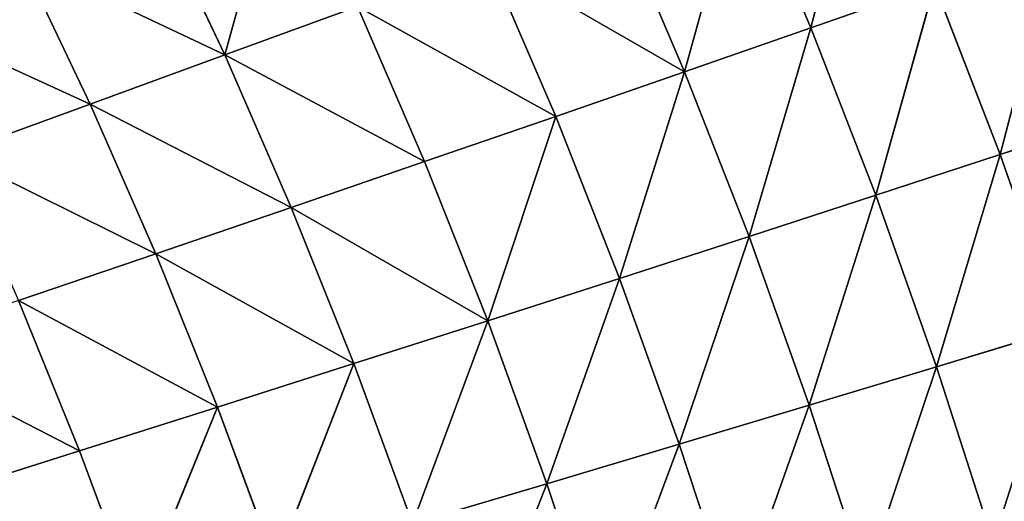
# Model space of a CAD drawing. Extents: x 0 to 500, y 0 to 390.
# Tile 845 of 1056: x 421 to 445, y 248 to 259. Entities that reach past the tile are written whole.
import ezdxf

# ---------------------------------------------------------------- set-up
doc = ezdxf.new("R2010")
doc.units = 0
doc.header["$LTSCALE"] = 25.4
doc.layers.get('0').update_dxf_attribs({"linetype": 'CONTINUOUS'})

# ---------------------------------------------------------------- blocks, each defined once
blk = doc.blocks.new('ATLANTA505_-_S_STL')
at = {"color": 0}
for p, q in [((444.799, 59.572, 133.803), (447.759, 61.961, 132.823)), ((444.799, 59.572, 133.803), (447.759, 61.961, 132.823)), ((446.15, 61.95, 128.601), (444.799, 59.572, 133.803)), ((446.15, 61.95, 128.601), (444.799, 59.572, 133.803)), ((440.181, 57.291, 130.705), (443.201, 59.557, 129.645)), ((440.181, 57.291, 130.705), (443.201, 59.557, 129.645)), ((440.181, 57.291, 130.705), (441.497, 59.551, 125.59)), ((440.181, 57.291, 130.705), (441.497, 59.551, 125.59)), ((441.767, 57.309, 134.797), (444.799, 59.572, 133.803)), ((441.767, 57.309, 134.797), (444.799, 59.572, 133.803)), ((443.201, 59.557, 129.645), (441.767, 57.309, 134.797)), ((443.201, 59.557, 129.645), (441.767, 57.309, 134.797)), ((443.201, 59.557, 129.645), (444.799, 59.572, 133.803)), ((443.201, 59.557, 129.645), (444.799, 59.572, 133.803)), ((443.249, 57.337, 138.99), (446.291, 59.597, 138.063)), ((443.249, 57.337, 138.99), (446.291, 59.597, 138.063)), ((444.799, 59.572, 133.803), (443.249, 57.337, 138.99)), ((444.799, 59.572, 133.803), (443.249, 57.337, 138.99)), ((444.799, 59.572, 133.803), (446.291, 59.597, 138.063)), ((444.799, 59.572, 133.803), (446.291, 59.597, 138.063)), ((437.095, 55.147, 131.78), (440.181, 57.291, 130.705)), ((437.095, 55.147, 131.78), (440.181, 57.291, 130.705)), ((437.095, 55.147, 131.78), (438.492, 57.282, 126.713)), ((437.095, 55.147, 131.78), (438.492, 57.282, 126.713)), ((440.181, 57.291, 130.705), (438.492, 57.282, 126.713)), ((440.181, 57.291, 130.705), (438.492, 57.282, 126.713)), ((438.668, 55.168, 135.806), (441.767, 57.309, 134.797)), ((438.668, 55.168, 135.806), (441.767, 57.309, 134.797)), ((440.181, 57.291, 130.705), (438.668, 55.168, 135.806)), ((440.181, 57.291, 130.705), (438.668, 55.168, 135.806)), ((440.139, 55.199, 139.93), (443.249, 57.337, 138.99)), ((440.139, 55.199, 139.93), (443.249, 57.337, 138.99)), ((441.767, 57.309, 134.797), (440.139, 55.199, 139.93)), ((441.767, 57.309, 134.797), (440.139, 55.199, 139.93)), ((440.181, 57.291, 130.705), (441.767, 57.309, 134.797)), ((440.181, 57.291, 130.705), (441.767, 57.309, 134.797)), ((441.509, 55.238, 144.153), (443.249, 57.337, 138.99)), ((441.509, 55.238, 144.153), (443.249, 57.337, 138.99)), ((441.767, 57.309, 134.797), (443.249, 57.337, 138.99)), ((441.767, 57.309, 134.797), (443.249, 57.337, 138.99)), ((444.628, 57.374, 143.283), (443.249, 57.337, 138.99)), ((444.628, 57.374, 143.283), (443.249, 57.337, 138.99)), ((433.947, 53.123, 132.87), (437.095, 55.147, 131.78)), ((433.947, 53.123, 132.87), (437.095, 55.147, 131.78)), ((437.095, 55.147, 131.78), (435.421, 55.135, 127.853)), ((437.095, 55.147, 131.78), (435.421, 55.135, 127.853)), ((435.506, 53.146, 136.828), (438.668, 55.168, 135.806)), ((435.506, 53.146, 136.828), (438.668, 55.168, 135.806)), ((437.095, 55.147, 131.78), (435.506, 53.146, 136.828)), ((437.095, 55.147, 131.78), (435.506, 53.146, 136.828)), ((436.966, 53.178, 140.882), (440.139, 55.199, 139.93)), ((436.966, 53.178, 140.882), (440.139, 55.199, 139.93)), ((438.668, 55.168, 135.806), (436.966, 53.178, 140.882)), ((438.668, 55.168, 135.806), (436.966, 53.178, 140.882)), ((437.095, 55.147, 131.78), (438.668, 55.168, 135.806)), ((437.095, 55.147, 131.78), (438.668, 55.168, 135.806)), ((438.327, 53.22, 145.033), (440.139, 55.199, 139.93)), ((438.327, 53.22, 145.033), (440.139, 55.199, 139.93)), ((438.668, 55.168, 135.806), (440.139, 55.199, 139.93)), ((438.668, 55.168, 135.806), (440.139, 55.199, 139.93)), ((441.509, 55.238, 144.153), (440.139, 55.199, 139.93)), ((441.509, 55.238, 144.153), (440.139, 55.199, 139.93)), ((432.287, 51.239, 137.863), (435.506, 53.146, 136.828)), ((432.287, 51.239, 137.863), (435.506, 53.146, 136.828)), ((433.734, 51.273, 141.847), (436.966, 53.178, 140.882)), ((433.734, 51.273, 141.847), (436.966, 53.178, 140.882)), ((435.506, 53.146, 136.828), (433.734, 51.273, 141.847)), ((435.506, 53.146, 136.828), (433.734, 51.273, 141.847)), ((433.947, 53.123, 132.87), (435.506, 53.146, 136.828)), ((433.947, 53.123, 132.87), (435.506, 53.146, 136.828)), ((435.084, 51.316, 145.925), (436.966, 53.178, 140.882)), ((435.084, 51.316, 145.925), (436.966, 53.178, 140.882)), ((435.506, 53.146, 136.828), (436.966, 53.178, 140.882)), ((435.506, 53.146, 136.828), (436.966, 53.178, 140.882)), ((438.327, 53.22, 145.033), (436.966, 53.178, 140.882)), ((438.327, 53.22, 145.033), (436.966, 53.178, 140.882)), ((430.743, 51.214, 133.974), (433.947, 53.123, 132.87)), ((430.743, 51.214, 133.974), (433.947, 53.123, 132.87)), ((433.947, 53.123, 132.87), (432.287, 51.239, 137.863)), ((433.947, 53.123, 132.87), (432.287, 51.239, 137.863)), ((433.947, 53.123, 132.87), (432.29, 53.109, 129.009)), ((433.947, 53.123, 132.87), (432.29, 53.109, 129.009)), ((427.487, 49.416, 135.092), (430.743, 51.214, 133.974)), ((427.487, 49.416, 135.092), (430.743, 51.214, 133.974)), ((429.014, 49.443, 138.911), (432.287, 51.239, 137.863)), ((429.014, 49.443, 138.911), (432.287, 51.239, 137.863)), ((430.743, 51.214, 133.974), (429.104, 51.198, 130.18)), ((430.743, 51.214, 133.974), (429.104, 51.198, 130.18)), ((430.447, 49.478, 142.823), (433.734, 51.273, 141.847)), ((430.447, 49.478, 142.823), (433.734, 51.273, 141.847)), ((432.287, 51.239, 137.863), (430.447, 49.478, 142.823)), ((432.287, 51.239, 137.863), (430.447, 49.478, 142.823)), ((430.743, 51.214, 133.974), (432.287, 51.239, 137.863)), ((430.743, 51.214, 133.974), (432.287, 51.239, 137.863)), ((431.786, 49.522, 146.827), (433.734, 51.273, 141.847)), ((431.786, 49.522, 146.827), (433.734, 51.273, 141.847)), ((432.287, 51.239, 137.863), (433.734, 51.273, 141.847)), ((432.287, 51.239, 137.863), (433.734, 51.273, 141.847)), ((435.084, 51.316, 145.925), (433.734, 51.273, 141.847)), ((435.084, 51.316, 145.925), (433.734, 51.273, 141.847)), ((425.866, 49.399, 131.366), (429.104, 51.198, 130.18)), ((425.866, 49.399, 131.366), (429.104, 51.198, 130.18)), ((425.866, 49.399, 131.366), (426.975, 50.793, 127.361)), ((425.866, 49.399, 131.366), (426.975, 50.793, 127.361)), ((422.58, 47.707, 132.567), (425.866, 49.399, 131.366)), ((422.58, 47.707, 132.567), (425.866, 49.399, 131.366)), ((425.866, 49.399, 131.366), (424.152, 49.389, 127.733)), ((425.866, 49.399, 131.366), (424.152, 49.389, 127.733)), ((424.181, 47.726, 136.224), (427.487, 49.416, 135.092)), ((424.181, 47.726, 136.224), (427.487, 49.416, 135.092)), ((425.69, 47.753, 139.972), (429.014, 49.443, 138.911)), ((425.69, 47.753, 139.972), (429.014, 49.443, 138.911)), ((427.487, 49.416, 135.092), (425.866, 49.399, 131.366)), ((427.487, 49.416, 135.092), (425.866, 49.399, 131.366)), ((429.014, 49.443, 138.911), (427.108, 47.789, 143.811)), ((429.014, 49.443, 138.911), (427.108, 47.789, 143.811)), ((427.487, 49.416, 135.092), (429.014, 49.443, 138.911)), ((427.487, 49.416, 135.092), (429.014, 49.443, 138.911)), ((429.014, 49.443, 138.911), (430.447, 49.478, 142.823)), ((429.014, 49.443, 138.911), (430.447, 49.478, 142.823)), ((419.249, 46.117, 133.781), (422.58, 47.707, 132.567)), ((419.249, 46.117, 133.781), (422.58, 47.707, 132.567)), ((420.829, 46.137, 137.368), (424.181, 47.726, 136.224)), ((420.829, 46.137, 137.368), (424.181, 47.726, 136.224)), ((422.58, 47.707, 132.567), (420.889, 47.696, 129)), ((422.58, 47.707, 132.567), (420.889, 47.696, 129)), ((422.319, 46.164, 141.044), (425.69, 47.753, 139.972)), ((422.319, 46.164, 141.044), (425.69, 47.753, 139.972)), ((424.181, 47.726, 136.224), (422.58, 47.707, 132.567)), ((424.181, 47.726, 136.224), (422.58, 47.707, 132.567)), ((425.69, 47.753, 139.972), (423.721, 46.201, 144.809)), ((425.69, 47.753, 139.972), (423.721, 46.201, 144.809)), ((424.181, 47.726, 136.224), (425.69, 47.753, 139.972)), ((424.181, 47.726, 136.224), (425.69, 47.753, 139.972)), ((425.69, 47.753, 139.972), (427.108, 47.789, 143.811)), ((425.69, 47.753, 139.972), (427.108, 47.789, 143.811)), ((418.904, 44.673, 142.128), (422.319, 46.164, 141.044)), ((418.904, 44.673, 142.128), (422.319, 46.164, 141.044)), ((420.829, 46.137, 137.368), (422.319, 46.164, 141.044)), ((420.829, 46.137, 137.368), (422.319, 46.164, 141.044)), ((422.319, 46.164, 141.044), (423.721, 46.201, 144.809)), ((422.319, 46.164, 141.044), (423.721, 46.201, 144.809))]:
    blk.add_line(p, q, dxfattribs=at)
mesh = blk.add_polyface(dxfattribs=at)
corners = [(444.799, 59.572, 133.803), (446.15, 61.95, 128.601), (443.201, 59.557, 129.645)]
mesh.append_faces([[corners[k] for k in face] for face in [(0, 1, 2)]], dxfattribs={"color": 0})
mesh = blk.add_polyface(dxfattribs=at)
corners = [(444.799, 59.572, 133.803), (447.759, 61.961, 132.823), (446.15, 61.95, 128.601)]
mesh.append_faces([[corners[k] for k in face] for face in [(0, 1, 2)]], dxfattribs={"color": 0})
mesh = blk.add_polyface(dxfattribs=at)
corners = [(446.291, 59.597, 138.063), (447.759, 61.961, 132.823), (444.799, 59.572, 133.803)]
mesh.append_faces([[corners[k] for k in face] for face in [(0, 1, 2)]], dxfattribs={"color": 0})
mesh = blk.add_polyface(dxfattribs=at)
corners = [(444.628, 57.374, 143.283), (447.676, 59.63, 142.426), (446.291, 59.597, 138.063)]
mesh.append_faces([[corners[k] for k in face] for face in [(0, 1, 2)]], dxfattribs={"color": 0})
mesh = blk.add_polyface(dxfattribs=at)
corners = [(440.181, 57.291, 130.705), (441.497, 59.551, 125.59), (438.492, 57.282, 126.713)]
mesh.append_faces([[corners[k] for k in face] for face in [(0, 1, 2)]], dxfattribs={"color": 0})
mesh = blk.add_polyface(dxfattribs=at)
corners = [(440.181, 57.291, 130.705), (443.201, 59.557, 129.645), (441.497, 59.551, 125.59)]
mesh.append_faces([[corners[k] for k in face] for face in [(0, 1, 2)]], dxfattribs={"color": 0})
mesh = blk.add_polyface(dxfattribs=at)
corners = [(441.767, 57.309, 134.797), (443.201, 59.557, 129.645), (440.181, 57.291, 130.705)]
mesh.append_faces([[corners[k] for k in face] for face in [(0, 1, 2)]], dxfattribs={"color": 0})
mesh = blk.add_polyface(dxfattribs=at)
corners = [(441.767, 57.309, 134.797), (444.799, 59.572, 133.803), (443.201, 59.557, 129.645)]
mesh.append_faces([[corners[k] for k in face] for face in [(0, 1, 2)]], dxfattribs={"color": 0})
mesh = blk.add_polyface(dxfattribs=at)
corners = [(443.249, 57.337, 138.99), (444.799, 59.572, 133.803), (441.767, 57.309, 134.797)]
mesh.append_faces([[corners[k] for k in face] for face in [(0, 1, 2)]], dxfattribs={"color": 0})
mesh = blk.add_polyface(dxfattribs=at)
corners = [(443.249, 57.337, 138.99), (446.291, 59.597, 138.063), (444.799, 59.572, 133.803)]
mesh.append_faces([[corners[k] for k in face] for face in [(0, 1, 2)]], dxfattribs={"color": 0})
mesh = blk.add_polyface(dxfattribs=at)
corners = [(444.628, 57.374, 143.283), (446.291, 59.597, 138.063), (443.249, 57.337, 138.99)]
mesh.append_faces([[corners[k] for k in face] for face in [(0, 1, 2)]], dxfattribs={"color": 0})
mesh = blk.add_polyface(dxfattribs=at)
corners = [(437.095, 55.147, 131.78), (438.492, 57.282, 126.713), (435.421, 55.135, 127.853)]
mesh.append_faces([[corners[k] for k in face] for face in [(0, 1, 2)]], dxfattribs={"color": 0})
mesh = blk.add_polyface(dxfattribs=at)
corners = [(437.095, 55.147, 131.78), (440.181, 57.291, 130.705), (438.492, 57.282, 126.713)]
mesh.append_faces([[corners[k] for k in face] for face in [(0, 1, 2)]], dxfattribs={"color": 0})
mesh = blk.add_polyface(dxfattribs=at)
corners = [(438.668, 55.168, 135.806), (440.181, 57.291, 130.705), (437.095, 55.147, 131.78)]
mesh.append_faces([[corners[k] for k in face] for face in [(0, 1, 2)]], dxfattribs={"color": 0})
mesh = blk.add_polyface(dxfattribs=at)
corners = [(438.668, 55.168, 135.806), (441.767, 57.309, 134.797), (440.181, 57.291, 130.705)]
mesh.append_faces([[corners[k] for k in face] for face in [(0, 1, 2)]], dxfattribs={"color": 0})
mesh = blk.add_polyface(dxfattribs=at)
corners = [(440.139, 55.199, 139.93), (441.767, 57.309, 134.797), (438.668, 55.168, 135.806)]
mesh.append_faces([[corners[k] for k in face] for face in [(0, 1, 2)]], dxfattribs={"color": 0})
mesh = blk.add_polyface(dxfattribs=at)
corners = [(440.139, 55.199, 139.93), (443.249, 57.337, 138.99), (441.767, 57.309, 134.797)]
mesh.append_faces([[corners[k] for k in face] for face in [(0, 1, 2)]], dxfattribs={"color": 0})
mesh = blk.add_polyface(dxfattribs=at)
corners = [(441.509, 55.238, 144.153), (443.249, 57.337, 138.99), (440.139, 55.199, 139.93)]
mesh.append_faces([[corners[k] for k in face] for face in [(0, 1, 2)]], dxfattribs={"color": 0})
mesh = blk.add_polyface(dxfattribs=at)
corners = [(441.509, 55.238, 144.153), (444.628, 57.374, 143.283), (443.249, 57.337, 138.99)]
mesh.append_faces([[corners[k] for k in face] for face in [(0, 1, 2)]], dxfattribs={"color": 0})
mesh = blk.add_polyface(dxfattribs=at)
corners = [(432.29, 53.109, 129.009), (437.095, 55.147, 131.78), (435.421, 55.135, 127.853), (433.947, 53.123, 132.87)]
mesh.append_faces([[corners[k] for k in face] for face in [(0, 1, 2), (1, 0, 3)]], dxfattribs={"vtx0": -1, "color": 0})
mesh = blk.add_polyface(dxfattribs=at)
corners = [(435.506, 53.146, 136.828), (437.095, 55.147, 131.78), (433.947, 53.123, 132.87)]
mesh.append_faces([[corners[k] for k in face] for face in [(0, 1, 2)]], dxfattribs={"color": 0})
mesh = blk.add_polyface(dxfattribs=at)
corners = [(435.506, 53.146, 136.828), (438.668, 55.168, 135.806), (437.095, 55.147, 131.78)]
mesh.append_faces([[corners[k] for k in face] for face in [(0, 1, 2)]], dxfattribs={"color": 0})
mesh = blk.add_polyface(dxfattribs=at)
corners = [(436.966, 53.178, 140.882), (438.668, 55.168, 135.806), (435.506, 53.146, 136.828)]
mesh.append_faces([[corners[k] for k in face] for face in [(0, 1, 2)]], dxfattribs={"color": 0})
mesh = blk.add_polyface(dxfattribs=at)
corners = [(436.966, 53.178, 140.882), (440.139, 55.199, 139.93), (438.668, 55.168, 135.806)]
mesh.append_faces([[corners[k] for k in face] for face in [(0, 1, 2)]], dxfattribs={"color": 0})
mesh = blk.add_polyface(dxfattribs=at)
corners = [(438.327, 53.22, 145.033), (440.139, 55.199, 139.93), (436.966, 53.178, 140.882)]
mesh.append_faces([[corners[k] for k in face] for face in [(0, 1, 2)]], dxfattribs={"color": 0})
mesh = blk.add_polyface(dxfattribs=at)
corners = [(438.327, 53.22, 145.033), (441.509, 55.238, 144.153), (440.139, 55.199, 139.93)]
mesh.append_faces([[corners[k] for k in face] for face in [(0, 1, 2)]], dxfattribs={"color": 0})
mesh = blk.add_polyface(dxfattribs=at)
corners = [(432.287, 51.239, 137.863), (435.506, 53.146, 136.828), (433.947, 53.123, 132.87)]
mesh.append_faces([[corners[k] for k in face] for face in [(0, 1, 2)]], dxfattribs={"color": 0})
mesh = blk.add_polyface(dxfattribs=at)
corners = [(433.734, 51.273, 141.847), (435.506, 53.146, 136.828), (432.287, 51.239, 137.863)]
mesh.append_faces([[corners[k] for k in face] for face in [(0, 1, 2)]], dxfattribs={"color": 0})
mesh = blk.add_polyface(dxfattribs=at)
corners = [(433.734, 51.273, 141.847), (436.966, 53.178, 140.882), (435.506, 53.146, 136.828)]
mesh.append_faces([[corners[k] for k in face] for face in [(0, 1, 2)]], dxfattribs={"color": 0})
mesh = blk.add_polyface(dxfattribs=at)
corners = [(435.084, 51.316, 145.925), (436.966, 53.178, 140.882), (433.734, 51.273, 141.847)]
mesh.append_faces([[corners[k] for k in face] for face in [(0, 1, 2)]], dxfattribs={"color": 0})
mesh = blk.add_polyface(dxfattribs=at)
corners = [(435.084, 51.316, 145.925), (438.327, 53.22, 145.033), (436.966, 53.178, 140.882)]
mesh.append_faces([[corners[k] for k in face] for face in [(0, 1, 2)]], dxfattribs={"color": 0})
mesh = blk.add_polyface(dxfattribs=at)
corners = [(429.104, 51.198, 130.18), (433.947, 53.123, 132.87), (432.29, 53.109, 129.009), (430.743, 51.214, 133.974)]
mesh.append_faces([[corners[k] for k in face] for face in [(0, 1, 2), (1, 0, 3)]], dxfattribs={"vtx0": -1, "color": 0})
mesh = blk.add_polyface(dxfattribs=at)
corners = [(432.287, 51.239, 137.863), (433.947, 53.123, 132.87), (430.743, 51.214, 133.974)]
mesh.append_faces([[corners[k] for k in face] for face in [(0, 1, 2)]], dxfattribs={"color": 0})
mesh = blk.add_polyface(dxfattribs=at)
corners = [(425.866, 49.399, 131.366), (430.743, 51.214, 133.974), (429.104, 51.198, 130.18), (427.487, 49.416, 135.092)]
mesh.append_faces([[corners[k] for k in face] for face in [(0, 1, 2), (1, 0, 3)]], dxfattribs={"vtx0": -1, "color": 0})
mesh = blk.add_polyface(dxfattribs=at)
corners = [(427.487, 49.416, 135.092), (432.287, 51.239, 137.863), (430.743, 51.214, 133.974), (429.014, 49.443, 138.911)]
mesh.append_faces([[corners[k] for k in face] for face in [(0, 1, 2), (1, 0, 3)]], dxfattribs={"vtx0": -1, "color": 0})
mesh = blk.add_polyface(dxfattribs=at)
corners = [(430.447, 49.478, 142.823), (432.287, 51.239, 137.863), (429.014, 49.443, 138.911)]
mesh.append_faces([[corners[k] for k in face] for face in [(0, 1, 2)]], dxfattribs={"color": 0})
mesh = blk.add_polyface(dxfattribs=at)
corners = [(430.447, 49.478, 142.823), (433.734, 51.273, 141.847), (432.287, 51.239, 137.863)]
mesh.append_faces([[corners[k] for k in face] for face in [(0, 1, 2)]], dxfattribs={"color": 0})
mesh = blk.add_polyface(dxfattribs=at)
corners = [(431.786, 49.522, 146.827), (433.734, 51.273, 141.847), (430.447, 49.478, 142.823)]
mesh.append_faces([[corners[k] for k in face] for face in [(0, 1, 2)]], dxfattribs={"color": 0})
mesh = blk.add_polyface(dxfattribs=at)
corners = [(431.786, 49.522, 146.827), (435.084, 51.316, 145.925), (433.734, 51.273, 141.847)]
mesh.append_faces([[corners[k] for k in face] for face in [(0, 1, 2)]], dxfattribs={"color": 0})
mesh = blk.add_polyface(dxfattribs=at)
corners = [(425.866, 49.399, 131.366), (429.104, 51.198, 130.18), (426.975, 50.793, 127.361)]
mesh.append_faces([[corners[k] for k in face] for face in [(0, 1, 2)]], dxfattribs={"color": 0})
mesh = blk.add_polyface(dxfattribs=at)
corners = [(425.866, 49.399, 131.366), (426.975, 50.793, 127.361), (424.152, 49.389, 127.733)]
mesh.append_faces([[corners[k] for k in face] for face in [(0, 1, 2)]], dxfattribs={"color": 0})
mesh = blk.add_polyface(dxfattribs=at)
corners = [(420.889, 47.696, 129), (425.866, 49.399, 131.366), (424.152, 49.389, 127.733), (422.58, 47.707, 132.567)]
mesh.append_faces([[corners[k] for k in face] for face in [(0, 1, 2), (1, 0, 3)]], dxfattribs={"vtx0": -1, "color": 0})
mesh = blk.add_polyface(dxfattribs=at)
corners = [(422.58, 47.707, 132.567), (427.487, 49.416, 135.092), (425.866, 49.399, 131.366), (424.181, 47.726, 136.224)]
mesh.append_faces([[corners[k] for k in face] for face in [(0, 1, 2), (1, 0, 3)]], dxfattribs={"vtx0": -1, "color": 0})
mesh = blk.add_polyface(dxfattribs=at)
corners = [(424.181, 47.726, 136.224), (429.014, 49.443, 138.911), (427.487, 49.416, 135.092), (425.69, 47.753, 139.972)]
mesh.append_faces([[corners[k] for k in face] for face in [(0, 1, 2), (1, 0, 3)]], dxfattribs={"vtx0": -1, "color": 0})
mesh = blk.add_polyface(dxfattribs=at)
corners = [(427.108, 47.789, 143.811), (429.014, 49.443, 138.911), (425.69, 47.753, 139.972)]
mesh.append_faces([[corners[k] for k in face] for face in [(0, 1, 2)]], dxfattribs={"color": 0})
mesh = blk.add_polyface(dxfattribs=at)
corners = [(427.108, 47.789, 143.811), (430.447, 49.478, 142.823), (429.014, 49.443, 138.911)]
mesh.append_faces([[corners[k] for k in face] for face in [(0, 1, 2)]], dxfattribs={"color": 0})
mesh = blk.add_polyface(dxfattribs=at)
corners = [(417.582, 46.105, 130.283), (422.58, 47.707, 132.567), (420.889, 47.696, 129), (419.249, 46.117, 133.781)]
mesh.append_faces([[corners[k] for k in face] for face in [(0, 1, 2), (1, 0, 3)]], dxfattribs={"vtx0": -1, "color": 0})
mesh = blk.add_polyface(dxfattribs=at)
corners = [(419.249, 46.117, 133.781), (424.181, 47.726, 136.224), (422.58, 47.707, 132.567), (420.829, 46.137, 137.368)]
mesh.append_faces([[corners[k] for k in face] for face in [(0, 1, 2), (1, 0, 3)]], dxfattribs={"vtx0": -1, "color": 0})
mesh = blk.add_polyface(dxfattribs=at)
corners = [(420.829, 46.137, 137.368), (425.69, 47.753, 139.972), (424.181, 47.726, 136.224), (422.319, 46.164, 141.044)]
mesh.append_faces([[corners[k] for k in face] for face in [(0, 1, 2), (1, 0, 3)]], dxfattribs={"vtx0": -1, "color": 0})
mesh = blk.add_polyface(dxfattribs=at)
corners = [(423.721, 46.201, 144.809), (425.69, 47.753, 139.972), (422.319, 46.164, 141.044)]
mesh.append_faces([[corners[k] for k in face] for face in [(0, 1, 2)]], dxfattribs={"color": 0})
mesh = blk.add_polyface(dxfattribs=at)
corners = [(423.721, 46.201, 144.809), (427.108, 47.789, 143.811), (425.69, 47.753, 139.972)]
mesh.append_faces([[corners[k] for k in face] for face in [(0, 1, 2)]], dxfattribs={"color": 0})
mesh = blk.add_polyface(dxfattribs=at)
corners = [(417.434, 44.645, 138.525), (422.319, 46.164, 141.044), (420.829, 46.137, 137.368), (418.904, 44.673, 142.128)]
mesh.append_faces([[corners[k] for k in face] for face in [(0, 1, 2), (1, 0, 3)]], dxfattribs={"vtx0": -1, "color": 0})
mesh = blk.add_polyface(dxfattribs=at)
corners = [(418.904, 44.673, 142.128), (423.721, 46.201, 144.809), (422.319, 46.164, 141.044), (420.288, 44.709, 145.818)]
mesh.append_faces([[corners[k] for k in face] for face in [(0, 1, 2), (1, 0, 3)]], dxfattribs={"vtx0": -1, "color": 0})

msp = doc.modelspace()

# ---------------------------------------------------------------- block references
at = {"color": 254, "extrusion": (0, -1, 1.11022e-16)}
msp.add_blockref('ATLANTA505_-_S_STL', (-0.149, -0.01, -389.852), dxfattribs=at)

doc.saveas('drawing.dxf')
